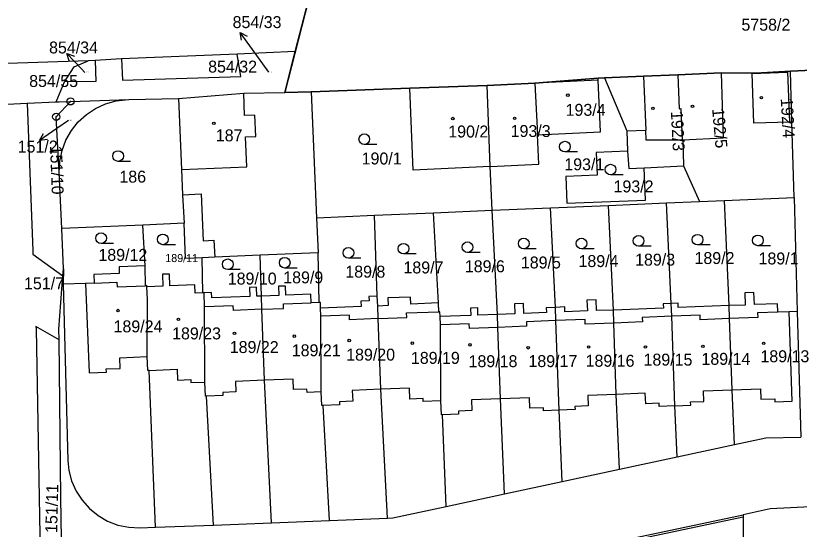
# Model space of a CAD drawing. Extents: x -737240 to -735272, y -1119606 to -1117878.
# Drawn here: x -736674.7 to -736563.2, y -1118928.8 to -1118855.7 of the extents above; entities that cross this region are included whole.
import ezdxf

# ---------------------------------------------------------------- set-up
doc = ezdxf.new("R2010")
doc.units = 0
for name, color, linetype in [('Level 1', 7, 'Continuous'), ('Level 13', 7, 'Continuous'), ('Level 16', 7, 'Continuous'), ('Level 18', 7, 'Continuous'), ('Level 19', 7, 'Continuous'), ('Level 25', 7, 'Continuous'), ('Level 4', 7, 'Continuous')]:
    doc.layers.add(name, color=color, linetype=linetype)

msp = doc.modelspace()

# ---------------------------------------------------------------- linework, layer by layer
at = {"layer": 'Level 1'}
for p, q in [((-736633.01, -1118853.47), (-736634.88, -1118860.85)), ((-736634.88, -1118860.85), (-736643.15, -1118861.19)), ((-736634.88, -1118860.85), (-736636.36, -1118866.68)), ((-736664.33, -1118862.15), (-736680.11, -1118862.67)), ((-736663.34, -1118862.09), (-736664.33, -1118862.15)), ((-736659.62, -1118861.87), (-736663.34, -1118862.09)), ((-736643.15, -1118861.19), (-736659.62, -1118861.87)), ((-736564.45, -1118863.62), (-736539.75, -1118862.47)), ((-736590.89, -1118864.56), (-736585.34, -1118864.34)), ((-736585.34, -1118864.34), (-736580.45, -1118864.13)), ((-736580.45, -1118864.13), (-736574.28, -1118863.87)), ((-736574.28, -1118863.87), (-736569.9, -1118863.89)), ((-736569.9, -1118863.95), (-736569.9, -1118863.89)), ((-736564.24, -1118870.85), (-736564.45, -1118863.62)), ((-736668.92, -1118868), (-736667.72, -1118865.14)), ((-736607.58, -1118865.65), (-736600.81, -1118865.34)), ((-736600.81, -1118865.34), (-736591.82, -1118864.63)), ((-736600.81, -1118865.34), (-736600.44, -1118872.69)), ((-736591.82, -1118864.63), (-736590.89, -1118864.56)), ((-736591.81, -1118864.89), (-736591.82, -1118864.63)), ((-736590.89, -1118864.56), (-736587.71, -1118872.12)), ((-736636.36, -1118866.68), (-736632.61, -1118866.56)), ((-736632.61, -1118866.56), (-736618.6, -1118866.05)), ((-736632.61, -1118866.56), (-736631.85, -1118884.47)), ((-736618.6, -1118866.05), (-736607.58, -1118865.65)), ((-736607.14, -1118877.17), (-736607.58, -1118865.65)), ((-736666.85, -1118867.93), (-736658.55, -1118867.68)), ((-736658.55, -1118867.68), (-736651.48, -1118867.5)), ((-736651.48, -1118867.5), (-736642.22, -1118866.78)), ((-736651.48, -1118867.5), (-736651.06, -1118877.6)), ((-736642.22, -1118866.78), (-736636.36, -1118866.68)), ((-736676.82, -1118868.35), (-736673.01, -1118868.18)), ((-736673.01, -1118868.18), (-736668.92, -1118868)), ((-736564.24, -1118870.85), (-736564.6, -1118870.86)), ((-736563.94, -1118881.6), (-736564.24, -1118870.85)), ((-736587.71, -1118872.12), (-736587.64, -1118875.03)), ((-736579.83, -1118873.45), (-736579.75, -1118873.44)), ((-736579.75, -1118873.44), (-736579.66, -1118877.09)), ((-736651.06, -1118877.6), (-736650.91, -1118881.2)), ((-736606.89, -1118883.42), (-736607.14, -1118877.17)), ((-736585.25, -1118877.38), (-736579.66, -1118877.09)), ((-736579.66, -1118877.09), (-736577.38, -1118882.17)), ((-736668.11, -1118886.01), (-736668.45, -1118878.02)), ((-736650.91, -1118881.2), (-736650.67, -1118885.27)), ((-736582.1, -1118882.37), (-736577.38, -1118882.17)), ((-736577.38, -1118882.17), (-736573.85, -1118882.02)), ((-736573.85, -1118882.02), (-736563.94, -1118881.6)), ((-736573.17, -1118896.98), (-736573.85, -1118882.02)), ((-736563.94, -1118881.6), (-736563.47, -1118897.8)), ((-736606.89, -1118883.42), (-736598.58, -1118883.06)), ((-736598.58, -1118883.06), (-736590.34, -1118882.72)), ((-736597.87, -1118897.22), (-736598.58, -1118883.06)), ((-736590.34, -1118882.72), (-736582.1, -1118882.37)), ((-736589.64, -1118897.6), (-736590.34, -1118882.72)), ((-736581.41, -1118896.69), (-736582.1, -1118882.37)), ((-736631.85, -1118884.47), (-736623.61, -1118884.12)), ((-736623.61, -1118884.12), (-736615.21, -1118883.77)), ((-736623.22, -1118895.63), (-736623.61, -1118884.12)), ((-736615.21, -1118883.77), (-736606.89, -1118883.42)), ((-736614.53, -1118896.6), (-736615.21, -1118883.77)), ((-736606.11, -1118898.23), (-736606.89, -1118883.42)), ((-736656.58, -1118885.52), (-736668.11, -1118886.01)), ((-736650.67, -1118885.27), (-736656.58, -1118885.52)), ((-736656.26, -1118891.34), (-736656.58, -1118885.52)), ((-736631.85, -1118884.47), (-736631.64, -1118889.46)), ((-736667.86, -1118891.73), (-736668.11, -1118886.01)), ((-736639.88, -1118889.81), (-736646.32, -1118890.09)), ((-736631.64, -1118889.46), (-736639.88, -1118889.81)), ((-736639.69, -1118895.62), (-736639.88, -1118889.81)), ((-736631.47, -1118896.55), (-736631.64, -1118889.46)), ((-736646.32, -1118890.09), (-736648.12, -1118890.17)), ((-736648.04, -1118895.18), (-736648.12, -1118890.17)), ((-736667.93, -1118892.72), (-736667.86, -1118891.73)), ((-736667.86, -1118891.73), (-736667.89, -1118893.93)), ((-736656.17, -1118894.14), (-736656.26, -1118891.34)), ((-736664.71, -1118893.81), (-736667.89, -1118893.93)), ((-736663.51, -1118893.76), (-736664.71, -1118893.81)), ((-736647.87, -1118895.17), (-736648.04, -1118895.18)), ((-736647.8, -1118897.16), (-736647.87, -1118895.17)), ((-736639.63, -1118897.5), (-736639.69, -1118895.62)), ((-736631.47, -1118896.55), (-736632.62, -1118896.59)), ((-736623.16, -1118897.03), (-736623.22, -1118895.63)), ((-736614.48, -1118897.85), (-736614.53, -1118896.6)), ((-736581.34, -1118898.49), (-736581.41, -1118896.69)), ((-736647.75, -1118907.86), (-736647.8, -1118897.16)), ((-736639.25, -1118907.59), (-736639.63, -1118897.5)), ((-736631.23, -1118898.48), (-736631.28, -1118897.33)), ((-736623.09, -1118898.82), (-736623.16, -1118897.03)), ((-736597.8, -1118899.11), (-736597.87, -1118897.22)), ((-736589.58, -1118899.45), (-736589.64, -1118897.6)), ((-736573.11, -1118898.83), (-736573.17, -1118896.98)), ((-736563.47, -1118897.8), (-736564.64, -1118897.85)), ((-736563.47, -1118897.8), (-736562.96, -1118915.7)), ((-736631.19, -1118909.23), (-736631.23, -1118898.48)), ((-736622.72, -1118908.87), (-736623.09, -1118898.82)), ((-736614.23, -1118899.73), (-736614.27, -1118898.54)), ((-736606.05, -1118900.08), (-736606.11, -1118898.23)), ((-736580.88, -1118911.22), (-736581.34, -1118898.49)), ((-736572.76, -1118908.96), (-736573.11, -1118898.83)), ((-736564.64, -1118897.85), (-736566.23, -1118897.91)), ((-736614.17, -1118910.54), (-736614.23, -1118899.73)), ((-736597.34, -1118911.86), (-736597.8, -1118899.11)), ((-736589.22, -1118909.6), (-736589.58, -1118899.45)), ((-736605.68, -1118910.24), (-736606.05, -1118900.08)), ((-736654.76, -1118928.5), (-736655.69, -1118906.19)), ((-736638.26, -1118927.85), (-736639.25, -1118907.59)), ((-736621.79, -1118927.2), (-736622.72, -1118908.87)), ((-736572.39, -1118916.75), (-736572.76, -1118908.96)), ((-736646.51, -1118928.18), (-736647.5, -1118909.86)), ((-736588.75, -1118920.26), (-736589.22, -1118909.6)), ((-736630.03, -1118927.53), (-736630.94, -1118911.18)), ((-736605.12, -1118923.77), (-736605.68, -1118910.24)), ((-736596.93, -1118922.01), (-736597.34, -1118911.86)), ((-736580.57, -1118918.5), (-736580.88, -1118911.22)), ((-736613.44, -1118925.55), (-736613.93, -1118912.5)), ((-736580.57, -1118918.5), (-736572.39, -1118916.75)), ((-736588.75, -1118920.26), (-736580.57, -1118918.5)), ((-736596.93, -1118922.01), (-736588.75, -1118920.26)), ((-736605.12, -1118923.77), (-736596.93, -1118922.01)), ((-736613.44, -1118925.55), (-736605.12, -1118923.77)), ((-736571.18, -1118926.71), (-736571.18, -1118927.06)), ((-736646.51, -1118928.18), (-736638.26, -1118927.85)), ((-736638.26, -1118927.85), (-736630.03, -1118927.53)), ((-736630.03, -1118927.53), (-736621.79, -1118927.2)), ((-736571.18, -1118927.06), (-736571.06, -1118956.63)), ((-736654.76, -1118928.5), (-736646.51, -1118928.18))]:
    msp.add_line(p, q, dxfattribs=at)
for points in [[(-736506.92, -1118860.92), (-736525.69, -1118861.73), (-736529.79, -1118862.07), (-736539.75, -1118862.47), (-736564.45, -1118863.62), (-736569.38, -1118863.89), (-736569.9, -1118863.89), (-736574.28, -1118863.87), (-736580.45, -1118864.13), (-736585.34, -1118864.34), (-736590.89, -1118864.56), (-736591.82, -1118864.63), (-736600.81, -1118865.34), (-736607.58, -1118865.65), (-736618.6, -1118866.05), (-736632.61, -1118866.56), (-736636.36, -1118866.68), (-736634.88, -1118860.85), (-736633.01, -1118853.47)], [(-736663.34, -1118862.09), (-736663.25, -1118865.09), (-736667.72, -1118865.14)], [(-736667.72, -1118865.14), (-736666.32, -1118863.03), (-736664.33, -1118862.15)], [(-736659.62, -1118861.87), (-736659.45, -1118864.93), (-736642.62, -1118864.4), (-736643.15, -1118861.19)], [(-736580.45, -1118864.13), (-736580.3, -1118868.97), (-736580.02, -1118868.95), (-736579.83, -1118873.45)], [(-736569.9, -1118863.89), (-736569.38, -1118863.89), (-736564.45, -1118863.62)], [(-736564.6, -1118870.86), (-736569.67, -1118871.04), (-736569.9, -1118863.95)], [(-736600.44, -1118872.69), (-736591.47, -1118872.24), (-736591.81, -1118864.89)], [(-736607.14, -1118877.17), (-736618.1, -1118877.72), (-736618.6, -1118866.05)], [(-736668.45, -1118878.02), (-736668.38, -1118876.45), (-736668.06, -1118874.91), (-736667.51, -1118873.45), (-736666.74, -1118872.08), (-736665.76, -1118870.85), (-736664.6, -1118869.79), (-736663.29, -1118868.93), (-736661.86, -1118868.28), (-736660.35, -1118867.86), (-736658.55, -1118867.68)], [(-736673.01, -1118868.18), (-736672.24, -1118889.2), (-736672.22, -1118889.66), (-736667.93, -1118892.72)], [(-736668.92, -1118868), (-736668.48, -1118867.98), (-736666.85, -1118867.93)], [(-736668.45, -1118878.02), (-736668.89, -1118870.11), (-736666.85, -1118867.93)], [(-736607.14, -1118877.17), (-736600.23, -1118876.86), (-736600.44, -1118872.69)], [(-736587.64, -1118875.03), (-736592.07, -1118875.19), (-736591.95, -1118878.44), (-736596.41, -1118878.6), (-736596.27, -1118882.38), (-736585.08, -1118881.98), (-736585.25, -1118877.38)], [(-736587.64, -1118875.03), (-736587.46, -1118877.45), (-736585.25, -1118877.38)], [(-736648.12, -1118890.17), (-736650.48, -1118890.27), (-736650.67, -1118885.27)], [(-736656.26, -1118891.34), (-736659.96, -1118891.48), (-736659.92, -1118892.42), (-736663.56, -1118892.56), (-736663.51, -1118893.76)], [(-736668.49, -1118901.83), (-736668.51, -1118900.33), (-736667.93, -1118892.72)], [(-736648.04, -1118895.18), (-736649.14, -1118895.21), (-736649.19, -1118894.02), (-736652.73, -1118894.15), (-736652.79, -1118892.48), (-736653.79, -1118892.52), (-736653.73, -1118894.19), (-736655.98, -1118894.32)], [(-736667.89, -1118893.93), (-736667.26, -1118918.99), (-736667.1, -1118920.41), (-736666.7, -1118921.92), (-736666.06, -1118923.36), (-736665.21, -1118924.67), (-736664.16, -1118925.84), (-736662.94, -1118926.83), (-736661.58, -1118927.62), (-736660.12, -1118928.18), (-736658.58, -1118928.51), (-736657.01, -1118928.59), (-736654.76, -1118928.5)], [(-736655.98, -1118894.32), (-736655.99, -1118894.13), (-736656.17, -1118894.14)], [(-736655.95, -1118904.23), (-736655.91, -1118896.12), (-736655.98, -1118894.32)], [(-736639.69, -1118895.62), (-736640.36, -1118895.65), (-736640.41, -1118894.35), (-736641.41, -1118894.39), (-736641.36, -1118895.69), (-736646.75, -1118895.89), (-736646.78, -1118895.12), (-736647.87, -1118895.17)], [(-736632.62, -1118896.59), (-736632.67, -1118895.36), (-736636.21, -1118895.49), (-736636.26, -1118894.2), (-736637.27, -1118894.23), (-736637.22, -1118895.53), (-736639.69, -1118895.62)], [(-736566.23, -1118897.91), (-736566.28, -1118896.72), (-736569.57, -1118896.84), (-736569.64, -1118895.1), (-736570.93, -1118895.14), (-736570.87, -1118896.89), (-736573.17, -1118896.98)], [(-736631.28, -1118897.33), (-736631.3, -1118896.54), (-736631.47, -1118896.55)], [(-736623.22, -1118895.63), (-736624.41, -1118895.67), (-736624.39, -1118896.29), (-736625.54, -1118896.34), (-736625.51, -1118897.11), (-736631.28, -1118897.33)], [(-736614.53, -1118896.6), (-736618.44, -1118896.75), (-736618.48, -1118895.77), (-736621.72, -1118895.89), (-736621.67, -1118896.97), (-736623.16, -1118897.03)], [(-736597.87, -1118897.22), (-736599.2, -1118897.27), (-736599.17, -1118897.96), (-736602.37, -1118898.09), (-736602.42, -1118896.69), (-736603.72, -1118896.74), (-736603.67, -1118898.13), (-736606.11, -1118898.23)], [(-736589.64, -1118897.6), (-736592.03, -1118897.69), (-736592.09, -1118896.15), (-736593.39, -1118896.2), (-736593.33, -1118897.74), (-736596.52, -1118897.86), (-736596.55, -1118897.17), (-736597.87, -1118897.22)], [(-736581.41, -1118896.69), (-736582.55, -1118896.73), (-736582.53, -1118897.33), (-736589.64, -1118897.6)], [(-736573.17, -1118896.98), (-736580.4, -1118897.25), (-736580.42, -1118896.65), (-736581.41, -1118896.69)], [(-736606.11, -1118898.23), (-736608.91, -1118898.33), (-736608.94, -1118897.29), (-736609.94, -1118897.32), (-736609.9, -1118898.37), (-736614.27, -1118898.54)], [(-736614.27, -1118898.54), (-736614.31, -1118897.84), (-736614.48, -1118897.85)], [(-736668.49, -1118901.83), (-736671.77, -1118899.95), (-736671.76, -1118900.28), (-736670.56, -1118966.94)], [(-736668.02, -1118939.02), (-736668.25, -1118924.29), (-736668.49, -1118901.83)], [(-736655.69, -1118906.19), (-736655.87, -1118906.19), (-736655.95, -1118904.23)], [(-736647.5, -1118909.86), (-736647.67, -1118909.87), (-736647.75, -1118907.86)], [(-736630.94, -1118911.18), (-736631.11, -1118911.19), (-736631.19, -1118909.23)], [(-736613.93, -1118912.5), (-736614.1, -1118912.51), (-736614.17, -1118910.54)], [(-736572.39, -1118916.75), (-736567.96, -1118915.8), (-736562.96, -1118915.7)], [(-736621.79, -1118927.2), (-736620.99, -1118927.17), (-736613.44, -1118925.55)], [(-736537.49, -1118924.77), (-736552.94, -1118925.16), (-736567.34, -1118925.89), (-736571.18, -1118926.71)], [(-736621.6, -1118937.2), (-736620.6, -1118937.16), (-736571.18, -1118926.71)], [(-736571.18, -1118927.06), (-736616.26, -1118936.61), (-736616.75, -1118942.77), (-736571.06, -1118956.63)]]:
    msp.add_lwpolyline(points, dxfattribs=at)
at = {"layer": 'Level 13'}
for points in [[(-736633.01, -1118853.47), (-736636.36, -1118866.68), (-736632.61, -1118866.56), (-736618.6, -1118866.05), (-736607.58, -1118865.65), (-736600.81, -1118865.34), (-736591.82, -1118864.63), (-736590.89, -1118864.56), (-736585.34, -1118864.34), (-736580.45, -1118864.13), (-736574.28, -1118863.87), (-736569.9, -1118863.89), (-736569.38, -1118863.89), (-736564.45, -1118863.62), (-736539.75, -1118862.47), (-736529.79, -1118862.07), (-736525.69, -1118861.73), (-736506.92, -1118860.92), (-736513.57, -1118880.15), (-736523.54, -1118904.51), (-736523.9, -1118904.49), (-736523.97, -1118905.01), (-736530.49, -1118917.42)], [(-736633.01, -1118853.47), (-736636.36, -1118866.68), (-736632.61, -1118866.56), (-736618.6, -1118866.05), (-736607.58, -1118865.65), (-736600.81, -1118865.34), (-736591.82, -1118864.63), (-736590.89, -1118864.56), (-736585.34, -1118864.34), (-736580.45, -1118864.13), (-736574.28, -1118863.87), (-736569.9, -1118863.89), (-736569.38, -1118863.89), (-736564.45, -1118863.62), (-736539.75, -1118862.47), (-736529.79, -1118862.07)]]:
    msp.add_lwpolyline(points, dxfattribs=at)
at = {"layer": 'Level 16'}
for points in [[(-736638.63, -1118863.79), (-736640.98, -1118860.54), (-736642.74, -1118858.111)], [(-736642.558, -1118859.214), (-736642.74, -1118858.111), (-736641.749, -1118858.627)], [(-736667.042, -1118862.181), (-736667.36, -1118861.11), (-736666.311, -1118861.498)], [(-736664.83, -1118863.81), (-736665.31, -1118863.3), (-736667.36, -1118861.11)], [(-736667.16, -1118870.65), (-736668.79, -1118871.78), (-736671.251, -1118873.495)], [(-736670.145, -1118873.334), (-736671.251, -1118873.495), (-736670.717, -1118872.513)]]:
    msp.add_lwpolyline(points, dxfattribs=at)
at = {"layer": 'Level 25'}
for p, q in [((-736623.288, -1118874.06), (-736625.07, -1118874.06)), ((-736594.748, -1118875.12), (-736596.53, -1118875.12)), ((-736658.308, -1118876.46), (-736660.09, -1118876.46)), ((-736588.258, -1118878.38), (-736590.04, -1118878.38)), ((-736660.728, -1118888.14), (-736662.51, -1118888.14)), ((-736651.948, -1118888.31), (-736653.73, -1118888.31)), ((-736600.608, -1118888.89), (-736602.39, -1118888.89)), ((-736592.388, -1118888.89), (-736594.17, -1118888.89)), ((-736584.268, -1118888.52), (-736586.05, -1118888.52)), ((-736575.878, -1118888.35), (-736577.66, -1118888.35)), ((-736567.298, -1118888.45), (-736569.08, -1118888.45)), ((-736617.708, -1118889.63), (-736619.49, -1118889.63)), ((-736608.608, -1118889.42), (-736610.39, -1118889.42)), ((-736625.548, -1118890.23), (-736627.33, -1118890.23)), ((-736642.708, -1118891.85), (-736644.49, -1118891.85)), ((-736634.608, -1118891.63), (-736636.39, -1118891.63))]:
    msp.add_line(p, q, dxfattribs=at)
for centre, major_axis, ratio in [((-736666.85, -1118867.93), (0.516, 0), 0.9848078), ((-736596.12, -1118867.04), (0.18, 0), 0.9848078), ((-736568.58, -1118867.39), (0.18, 0), 0.9848078), ((-736666.85, -1118867.93), (0.0375, 0), 0.9848078), ((-736584.01, -1118868.91), (0.18, 0), 0.9848078), ((-736578.38, -1118868.62), (0.18, 0), 0.9848078), ((-736668.89, -1118870.11), (0.516, 0), 0.9848078), ((-736668.89, -1118870.11), (0.0375, 0), 0.9848078), ((-736646.47, -1118871.04), (0.18, 0), 0.9848078), ((-736612.47, -1118870.37), (0.18, 0), 0.9848078), ((-736603.68, -1118870.33), (0.18, 0), 0.9848078), ((-736625.07, -1118873.304), (0.764, 0), 0.9894236), ((-736596.53, -1118874.364), (0.764, 0), 0.9894236), ((-736660.09, -1118875.704), (0.764, 0), 0.9894236), ((-736590.04, -1118877.624), (0.764, 0), 0.9894236), ((-736662.51, -1118887.384), (0.764, 0), 0.9894236), ((-736653.73, -1118887.554), (0.764, 0), 0.9894236), ((-736602.39, -1118888.134), (0.764, 0), 0.9894236), ((-736594.17, -1118888.134), (0.764, 0), 0.9894236), ((-736586.05, -1118887.764), (0.764, 0), 0.9894236), ((-736577.66, -1118887.594), (0.764, 0), 0.9894236), ((-736569.08, -1118887.694), (0.764, 0), 0.9894236), ((-736627.33, -1118889.474), (0.764, 0), 0.9894236), ((-736619.49, -1118888.874), (0.764, 0), 0.9894236), ((-736610.39, -1118888.664), (0.764, 0), 0.9894236), ((-736644.49, -1118891.094), (0.764, 0), 0.9894236), ((-736636.39, -1118890.874), (0.764, 0), 0.9894236), ((-736660.1, -1118897.68), (0.18, 0), 0.9848078), ((-736651.51, -1118898.92), (0.18, 0), 0.9848078), ((-736643.54, -1118900.93), (0.18, 0), 0.9848078), ((-736635.03, -1118901.32), (0.18, 0), 0.9848078), ((-736627.21, -1118901.94), (0.18, 0), 0.9848078), ((-736618.24, -1118902.32), (0.18, 0), 0.9848078), ((-736568.25, -1118902.34), (0.18, 0), 0.9848078), ((-736610.04, -1118902.56), (0.18, 0), 0.9848078), ((-736601.75, -1118902.97), (0.18, 0), 0.9848078), ((-736593.16, -1118902.87), (0.18, 0), 0.9848078), ((-736585.08, -1118902.87), (0.18, 0), 0.9848078), ((-736576.9, -1118902.76), (0.18, 0), 0.9848078)]:
    msp.add_ellipse(centre, major_axis=major_axis, ratio=ratio, dxfattribs=at)
at = {"layer": 'Level 4'}
for p, q in [((-736585.34, -1118864.34), (-736585.04, -1118872.01)), ((-736591.81, -1118864.89), (-736600.81, -1118865.34)), ((-736587.71, -1118872.12), (-736585.04, -1118872.01))]:
    msp.add_line(p, q, dxfattribs=at)
for points in [[(-736574.28, -1118863.87), (-736574.02, -1118873.16), (-736579.75, -1118873.44)], [(-736569.9, -1118863.95), (-736564.85, -1118863.77), (-736564.6, -1118870.86)], [(-736651.06, -1118877.6), (-736641.8, -1118877.25), (-736641.97, -1118872.98), (-736640.51, -1118872.92), (-736640.63, -1118869.89), (-736642.09, -1118869.95), (-736642.22, -1118866.78)], [(-736579.83, -1118873.45), (-736584.98, -1118873.46), (-736585.04, -1118872.01)], [(-736650.91, -1118881.2), (-736648.28, -1118881.09), (-736648.01, -1118887.75), (-736646.48, -1118887.65), (-736646.32, -1118890.09)], [(-736664.71, -1118893.81), (-736664.22, -1118906.52), (-736661.75, -1118906.42), (-736661.77, -1118905.98), (-736659.78, -1118905.9), (-736659.83, -1118904.38), (-736655.95, -1118904.23)], [(-736663.51, -1118893.76), (-736660.25, -1118893.64), (-736660.23, -1118894.29), (-736656.17, -1118894.14)], [(-736639.63, -1118897.5), (-736636.56, -1118897.38), (-736636.58, -1118896.74), (-736632.62, -1118896.59)], [(-736639.63, -1118897.5), (-736643.69, -1118897.65), (-736643.72, -1118897.01), (-736647.8, -1118897.16)], [(-736623.09, -1118898.82), (-736627.16, -1118898.98), (-736627.18, -1118898.33), (-736631.23, -1118898.48)], [(-736623.09, -1118898.82), (-736619.02, -1118898.67), (-736619.05, -1118898.02), (-736614.48, -1118897.85)], [(-736589.58, -1118899.45), (-736593.64, -1118899.6), (-736593.66, -1118898.95), (-736597.8, -1118899.11)], [(-736581.34, -1118898.49), (-736585.53, -1118898.65), (-736585.51, -1118899.29), (-736589.58, -1118899.45)], [(-736573.11, -1118898.83), (-736577.28, -1118898.98), (-736577.31, -1118898.33), (-736581.34, -1118898.49)], [(-736566.23, -1118897.91), (-736569.12, -1118898.02), (-736569.1, -1118898.67), (-736573.11, -1118898.83)], [(-736572.76, -1118908.96), (-736568.69, -1118908.8), (-736568.64, -1118910.29), (-736566.68, -1118910.22), (-736566.66, -1118910.67), (-736564.19, -1118910.57), (-736564.64, -1118897.85)], [(-736606.05, -1118900.08), (-736610.11, -1118900.23), (-736610.14, -1118899.58), (-736614.23, -1118899.73)], [(-736597.8, -1118899.11), (-736602, -1118899.27), (-736601.98, -1118899.92), (-736606.05, -1118900.08)], [(-736655.69, -1118906.19), (-736651.71, -1118906.03), (-736651.66, -1118907.56), (-736649.76, -1118907.49), (-736649.74, -1118907.93), (-736647.75, -1118907.86)], [(-736639.25, -1118907.59), (-736643.38, -1118907.75), (-736643.32, -1118909.25), (-736645.21, -1118909.33), (-736645.19, -1118909.77), (-736647.5, -1118909.86)], [(-736631.19, -1118909.23), (-736633.21, -1118909.31), (-736633.23, -1118908.86), (-736635.12, -1118908.93), (-736635.18, -1118907.43), (-736639.25, -1118907.59)], [(-736622.72, -1118908.87), (-736626.78, -1118909.03), (-736626.72, -1118910.57), (-736628.61, -1118910.65), (-736628.6, -1118911.1), (-736630.94, -1118911.18)], [(-736614.17, -1118910.54), (-736616.68, -1118910.63), (-736616.7, -1118910.18), (-736618.59, -1118910.26), (-736618.65, -1118908.71), (-736622.72, -1118908.87)], [(-736580.88, -1118911.22), (-736578.64, -1118911.13), (-736578.66, -1118910.68), (-736576.76, -1118910.61), (-736576.82, -1118909.11), (-736572.76, -1118908.96)], [(-736597.34, -1118911.86), (-736599.58, -1118911.95), (-736599.6, -1118911.5), (-736601.5, -1118911.57), (-736601.56, -1118910.08), (-736605.68, -1118910.24)], [(-736589.22, -1118909.6), (-736593.27, -1118909.75), (-736593.22, -1118911.25), (-736595.11, -1118911.32), (-736595.09, -1118911.77), (-736597.34, -1118911.86)], [(-736580.88, -1118911.22), (-736583.13, -1118911.31), (-736583.14, -1118910.86), (-736585.04, -1118910.93), (-736585.1, -1118909.44), (-736589.22, -1118909.6)], [(-736605.68, -1118910.24), (-736609.84, -1118910.4), (-736609.78, -1118911.89), (-736611.67, -1118911.97), (-736611.66, -1118912.42), (-736613.93, -1118912.5)]]:
    msp.add_lwpolyline(points, dxfattribs=at)

# ---------------------------------------------------------------- texts
at = {"layer": 'Level 16'}
for s, p in [('854/33', (-736643.8, -1118857.5)), ('854/34', (-736669.91, -1118861.11)), ('151/2', (-736674.375, -1118875.2))]:
    msp.add_text(s, height=1.7, dxfattribs=at).set_placement(p)
at = {"layer": 'Level 18'}
for s, height, p in [('5758/2', 1.7, (-736571.42, -1118857.87)), ('854/32', 1.7, (-736647.28, -1118863.83)), ('854/55', 1.7, (-736672.74, -1118865.88)), ('854/34', 0.1, (-736664.68, -1118863.81)), ('854/33', 0.1, (-736638.63, -1118863.79)), ('151/2', 0.1, (-736667.035, -1118870.65)), ('190/1', 1.7, (-736625.445, -1118876.9)), ('193/1', 1.7, (-736596.615, -1118877.73)), ('186', 1.7, (-736659.905, -1118879.48)), ('193/2', 1.7, (-736589.61, -1118880.87)), ('189/12', 1.7, (-736662.89, -1118890.61)), ('189/11', 1.14, (-736653.38, -1118890.78)), ('189/5', 1.7, (-736602.795, -1118891.69)), ('189/4', 1.7, (-736594.595, -1118891.49)), ('189/3', 1.7, (-736586.545, -1118891.29)), ('189/2', 1.7, (-736578.095, -1118891.06)), ('189/1', 1.7, (-736568.985, -1118891.12)), ('189/7', 1.7, (-736619.495, -1118892.4)), ('189/6', 1.7, (-736610.765, -1118892.23)), ('189/10', 1.7, (-736644.49, -1118893.98)), ('189/9', 1.7, (-736636.595, -1118893.81)), ('189/8', 1.7, (-736627.765, -1118893)), ('151/7', 1.7, (-736673.475, -1118894.66))]:
    msp.add_text(s, height=height, dxfattribs=at).set_placement(p)
for s, rotation, p in [('151/10', 272.08107, (-736669.773, -1118874.252)), ('151/11', 88.49106, (-736668.763, -1118929.331))]:
    msp.add_text(s, height=1.7, rotation=rotation, dxfattribs=at).set_placement(p)
at = {"layer": 'Level 19'}
for s, rotation, p in [('192/4', 273.29616, (-736565.837, -1118867.504)), ('192/3', 272.91087, (-736581.459, -1118869.353)), ('192/5', 275.19444, (-736575.601, -1118868.98))]:
    msp.add_text(s, height=1.7, rotation=rotation, dxfattribs=at).set_placement(p)
for s, p in [('193/4', (-736596.43, -1118869.98)), ('187', (-736646.19, -1118873.61)), ('190/2', (-736613.12, -1118873.06)), ('193/3', (-736604.25, -1118872.99)), ('189/24', (-736660.735, -1118900.78)), ('189/23', (-736652.405, -1118901.78)), ('189/22', (-736644.205, -1118903.72)), ('189/21', (-736635.385, -1118904.18)), ('189/20', (-736627.645, -1118904.8)), ('189/13', (-736568.715, -1118905.03)), ('189/19', (-736618.435, -1118905.26)), ('189/18', (-736610.235, -1118905.73)), ('189/17', (-736601.715, -1118905.72)), ('189/16', (-736593.585, -1118905.67)), ('189/15', (-736585.345, -1118905.51)), ('189/14', (-736577.105, -1118905.4))]:
    msp.add_text(s, height=1.7, dxfattribs=at).set_placement(p)

doc.saveas('drawing.dxf')
